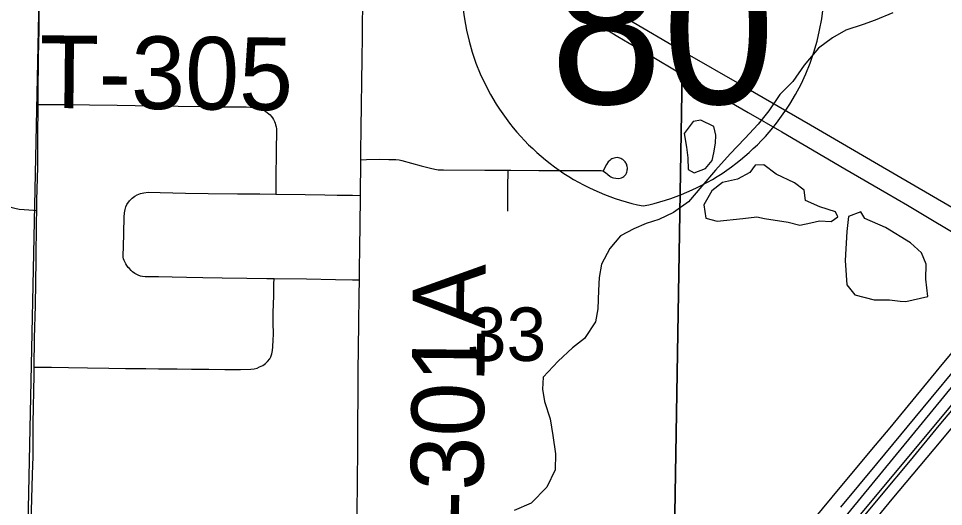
# Model space of a CAD drawing. Extents: x 0 to 34, y 0 to 22.
# Drawn here: x 4.977 to 5.701, y 18.001 to 18.383 of the extents above; entities that cross this region are included whole.
import ezdxf

# ---------------------------------------------------------------- set-up
doc = ezdxf.new("R2010")
doc.units = 0
for name, color, linetype in [('GM_X_Corporation', 7, 'Continuous'), ('GM_X_Interchange_Ramps', 7, 'Continuous'), ('GM_X_Interstate_Route', 7, 'Continuous'), ('GM_X_Interstate_Shield', 7, 'Continuous'), ('GM_X_Minor_Lake', 7, 'Continuous'), ('GM_X_Minor_River', 7, 'Continuous'), ('GM_X_Section_Text', 7, 'Continuous'), ('GM_X_Township_Road', 7, 'Continuous'), ('GM_X_Township_Road_Text', 7, 'Continuous'), ('SH_Text', 7, 'Continuous')]:
    doc.layers.add(name, color=color, linetype=linetype)

msp = doc.modelspace()

# ---------------------------------------------------------------- linework, layer by layer
at = {"layer": 'GM_X_Corporation'}
for points in [[(5.75551, 18.89463), (5.99643, 18.88937), (6.50454, 18.87812), (6.49696, 17.87536), (5.48857, 17.88606), (5.49728, 18.40367), (5.50661, 18.89778)], [(5.24691, 18.40433), (5.49728, 18.40367), (5.48857, 17.88606), (4.98239, 17.89994), (4.99301, 18.41185)]]:
    msp.add_lwpolyline(points, close=True, dxfattribs=at)
msp.add_lwpolyline([(5.99893, 18.4296), (5.78524, 18.17482), (5.54192, 17.88304), (5.48185, 17.80886), (5.23248, 17.50716), (5.22686, 17.3672), (5.22496, 16.95635), (5.22215, 16.70979), (5.22146, 16.56588), (5.21817, 16.55274), (5.37026, 16.47), (5.47076, 16.41368), (5.47403, 16.41182), (5.61911, 16.32752), (5.62516, 16.32291), (5.6296, 16.31864), (5.63403, 16.31234), (5.7366, 16.25444)], dxfattribs=at)
at = {"layer": 'GM_X_Interchange_Ramps'}
for points in [[(5.83605, 18.27645), (5.83301, 18.27283), (5.82451, 18.26286), (5.8176, 18.25475), (5.79481, 18.228), (5.77062, 18.19854), (5.75986, 18.18544), (5.75339, 18.17756), (5.74036, 18.16172), (5.69711, 18.10958), (5.65876, 18.06306), (5.64442, 18.04589), (5.61338, 18.00866), (5.6058, 17.9996), (5.59421, 17.9858), (5.58823, 17.97865), (5.56479, 17.95044), (5.52117, 17.89778), (5.51811, 17.89404), (5.51142, 17.88586), (5.49638, 17.86747), (5.48497, 17.85314)], [(5.61615, 17.95335), (5.63408, 17.97512), (5.6606, 18.00724), (5.69326, 18.0464), (5.73305, 18.09361)]]:
    msp.add_lwpolyline(points, dxfattribs=at)
at = {"layer": 'GM_X_Interstate_Route'}
for points in [[(5.37894, 18.40839), (5.3824, 18.40637), (5.40605, 18.39261), (5.43285, 18.37685), (5.4457, 18.36926), (5.45911, 18.36142), (5.47517, 18.35192), (5.4902, 18.34316), (5.54771, 18.3097), (5.57406, 18.29442), (5.62344, 18.26555), (5.65628, 18.24658), (5.67238, 18.23714), (5.69219, 18.22544), (5.74567, 18.19374), (5.75986, 18.18544), (5.76924, 18.17995), (5.77465, 18.17679), (5.77902, 18.17422)], [(5.45017, 18.38473), (5.50003, 18.35547), (5.54105, 18.332), (5.59647, 18.29992), (5.64972, 18.26906), (5.70396, 18.23742), (5.73834, 18.2174), (5.762, 18.2037), (5.77062, 18.19854), (5.77999, 18.19292), (5.79026, 18.18677), (5.79578, 18.18347), (5.8036, 18.1788), (5.81876, 18.16973), (5.82388, 18.16667), (5.84053, 18.15697), (5.85502, 18.14851), (5.86254, 18.14412), (5.93122, 18.10394), (5.93261, 18.10312)], [(5.54316, 17.87915), (5.54827, 17.88532), (5.55497, 17.89342), (5.57654, 17.91947), (5.62105, 17.97302), (5.65207, 18.0103), (5.67475, 18.03752), (5.69737, 18.06478), (5.70847, 18.07819), (5.71323, 18.08394), (5.72326, 18.09579), (5.75203, 18.13088), (5.76641, 18.14804), (5.77029, 18.15271)], [(5.62043, 18.00089), (5.64859, 18.03488), (5.69101, 18.08612), (5.72912, 18.13206)]]:
    msp.add_lwpolyline(points, dxfattribs=at)
at = {"layer": 'GM_X_Interstate_Shield'}
for centre, start, end in [((5.50098, 18.41053), 165.80665, 258.46304), ((5.42995, 18.41053), 281.53696, 14.19335)]:
    msp.add_arc(centre, 0.17756, start, end, dxfattribs=at)
at = {"layer": 'GM_X_Minor_Lake'}
for p, q in [((5.5209, 18.27823), (5.52213, 18.28581)), ((5.55463, 18.22809), (5.56065, 18.22687)), ((5.65845, 18.16301), (5.66672, 18.16218))]:
    msp.add_line(p, q, dxfattribs=at)
for points in [[(5.52213, 18.28581), (5.52258, 18.29187), (5.52078, 18.29873), (5.51065, 18.30379), (5.50459, 18.30273), (5.49767, 18.29333), (5.49942, 18.28268), (5.50044, 18.27431), (5.50071, 18.2652), (5.50558, 18.26248), (5.51431, 18.26579), (5.51968, 18.27217), (5.5209, 18.27823)], [(5.56065, 18.22687), (5.57913, 18.22398), (5.58817, 18.22159), (5.59688, 18.22338), (5.60369, 18.22481), (5.61276, 18.22432), (5.61809, 18.22805), (5.61625, 18.23187), (5.60384, 18.23582), (5.59257, 18.24089), (5.59154, 18.24888), (5.58406, 18.25466), (5.56979, 18.2613), (5.56006, 18.26863), (5.55326, 18.26834), (5.54903, 18.26269), (5.53952, 18.2575), (5.52777, 18.25499), (5.51937, 18.24827), (5.51319, 18.23734), (5.51457, 18.22707), (5.52361, 18.22468), (5.54365, 18.2267), (5.55463, 18.22809)], [(5.66672, 18.16218), (5.67126, 18.16171), (5.68831, 18.16567), (5.68697, 18.17935), (5.68713, 18.19112), (5.68346, 18.1999), (5.67487, 18.2076), (5.65538, 18.21961), (5.63923, 18.22664), (5.6359, 18.232), (5.62641, 18.22832), (5.62512, 18.21657), (5.62369, 18.19381), (5.62496, 18.17482), (5.63128, 18.16715), (5.64634, 18.16316), (5.65845, 18.16301)]]:
    msp.add_lwpolyline(points, dxfattribs=at)
at = {"layer": 'GM_X_Minor_River'}
msp.add_lwpolyline([(5.66095, 18.38769), (5.64728, 18.38179), (5.63779, 18.37849), (5.62413, 18.37411), (5.61386, 18.36816), (5.6028, 18.35995), (5.59167, 18.3468), (5.58282, 18.33401), (5.57248, 18.32389), (5.56401, 18.31109), (5.55556, 18.30057), (5.54522, 18.28931), (5.53373, 18.27731), (5.52223, 18.26455), (5.51149, 18.25216), (5.50113, 18.23976), (5.48932, 18.23156), (5.47791, 18.22601), (5.46805, 18.22272), (5.45817, 18.21867), (5.4479, 18.2131), (5.43946, 18.20334), (5.43288, 18.19089), (5.43124, 18.18067), (5.43073, 18.17043), (5.43016, 18.15601), (5.42814, 18.14578), (5.41967, 18.13298), (5.41013, 18.12551), (5.39904, 18.11502), (5.38717, 18.10265), (5.38667, 18.09316), (5.38843, 18.08365), (5.39279, 18.06993), (5.39489, 18.057), (5.39697, 18.04255), (5.39681, 18.03002), (5.39021, 18.01644), (5.37796, 18.00407), (5.36467, 17.99816)], dxfattribs=at)
at = {"layer": 'GM_X_Township_Road'}
for points in [[(4.99184, 18.31605), (4.99187, 18.32413), (4.99212, 18.35301), (4.9927, 18.37431), (4.99285, 18.38649), (4.99312, 18.40671), (4.99325, 18.41176)], [(5.2446, 18.27277), (5.24467, 18.27876), (5.24489, 18.29752), (5.24554, 18.35176), (5.24579, 18.36892), (5.24596, 18.38033), (5.24645, 18.40256), (5.24657, 18.40786)], [(4.9908, 18.23305), (4.9909, 18.24112), (4.99175, 18.26693), (4.99174, 18.28949), (4.99184, 18.31605)], [(4.99184, 18.31605), (4.99887, 18.316), (5.01327, 18.31588), (5.03219, 18.31574), (5.05388, 18.31539), (5.06782, 18.31515), (5.08328, 18.31488), (5.10154, 18.31457), (5.1203, 18.31426), (5.13238, 18.31416), (5.14489, 18.31406), (5.15485, 18.31398), (5.1583, 18.3139), (5.16118, 18.31373), (5.16422, 18.31316), (5.16685, 18.31226), (5.16866, 18.31143), (5.17022, 18.31045), (5.17132, 18.30967), (5.17254, 18.30871), (5.17355, 18.30775), (5.17446, 18.30669), (5.17533, 18.30558), (5.17613, 18.30427), (5.17689, 18.30263), (5.1775, 18.30123), (5.17785, 18.30002), (5.17821, 18.2985), (5.17841, 18.29688), (5.17851, 18.2938), (5.17827, 18.2815), (5.17822, 18.27422), (5.17797, 18.26319), (5.17798, 18.24903), (5.17798, 18.24586)], [(5.24346, 18.17852), (5.24356, 18.18589), (5.24381, 18.20505), (5.24401, 18.2206), (5.24432, 18.24486), (5.24441, 18.25392), (5.2445, 18.26288), (5.2446, 18.27277)], [(5.2446, 18.27277), (5.24888, 18.27285), (5.2593, 18.27305), (5.26649, 18.27299), (5.27186, 18.27286), (5.27451, 18.27254), (5.27652, 18.27209), (5.29167, 18.26796), (5.29898, 18.26601), (5.30245, 18.26529), (5.30512, 18.2649), (5.30695, 18.26478), (5.3093, 18.26471), (5.3415, 18.26444), (5.35985, 18.26445)], [(5.35985, 18.26445), (5.36203, 18.26445), (5.3838, 18.2644), (5.40495, 18.26427), (5.42047, 18.26421), (5.42799, 18.26419), (5.43065, 18.26419), (5.43258, 18.26419), (5.43368, 18.26403), (5.43486, 18.26352), (5.436, 18.26272), (5.43793, 18.26112), (5.43945, 18.2599), (5.44019, 18.25943), (5.44118, 18.25889), (5.4423, 18.25851), (5.44417, 18.25817), (5.44589, 18.25813), (5.44745, 18.2583), (5.44857, 18.25869), (5.44973, 18.25918), (5.45057, 18.25973), (5.45128, 18.26042), (5.452, 18.26121), (5.45251, 18.26209), (5.45284, 18.26302), (5.45303, 18.26401), (5.45318, 18.26483), (5.4533, 18.26563), (5.4533, 18.26643), (5.45313, 18.26732), (5.45291, 18.2682), (5.45267, 18.26892), (5.45231, 18.26974), (5.45195, 18.27039), (5.45138, 18.27112), (5.45094, 18.27166), (5.45019, 18.27232), (5.44964, 18.27279), (5.44878, 18.27328), (5.44816, 18.27363), (5.44725, 18.27398), (5.44635, 18.27422), (5.44517, 18.27435), (5.44399, 18.27423), (5.44294, 18.27401), (5.44176, 18.27368), (5.44109, 18.27338), (5.44025, 18.27292), (5.43936, 18.27224), (5.43822, 18.27106), (5.43675, 18.26887), (5.43418, 18.26411)], [(5.35955, 18.23245), (5.35961, 18.23869), (5.35966, 18.24391), (5.35972, 18.24978), (5.35976, 18.25452), (5.35982, 18.26058), (5.35985, 18.26445)], [(4.86158, 18.24199), (4.86602, 18.24195), (4.8765, 18.24187), (4.89623, 18.24171), (4.91309, 18.24158), (4.92732, 18.24146), (4.93698, 18.24138), (4.94551, 18.24154), (4.95077, 18.2413), (4.95438, 18.24113), (4.9576, 18.24056), (4.95949, 18.2399), (4.96154, 18.23908), (4.96617, 18.23708), (4.97051, 18.23554), (4.97372, 18.23472), (4.97701, 18.23415), (4.98088, 18.23382), (4.98828, 18.23325), (4.9908, 18.23305)], [(5.06063, 18.19115), (5.06021, 18.19179), (5.0592, 18.19382), (5.05881, 18.19506), (5.0586, 18.19646), (5.0585, 18.19833), (5.05868, 18.20426), (5.05904, 18.21556), (5.05934, 18.22788), (5.05957, 18.2313), (5.05996, 18.2338), (5.06051, 18.23591), (5.06136, 18.23778), (5.06347, 18.24051), (5.06557, 18.24261), (5.0676, 18.24417), (5.06954, 18.24527), (5.07196, 18.2462), (5.07469, 18.24683), (5.07804, 18.24722), (5.08747, 18.24699), (5.10742, 18.24653), (5.12512, 18.24636), (5.14788, 18.24615), (5.1655, 18.24598), (5.17798, 18.24586)], [(5.17798, 18.24586), (5.20093, 18.24547), (5.21647, 18.24525), (5.22599, 18.24512), (5.23814, 18.24494), (5.24432, 18.24486)], [(4.98887, 18.11054), (4.98921, 18.1331), (4.98985, 18.1587), (4.99026, 18.19449), (4.99069, 18.22355), (4.9908, 18.23305)], [(5.17662, 18.17951), (5.17086, 18.17958), (5.15535, 18.17983), (5.13606, 18.18017), (5.12079, 18.18044), (5.108, 18.18066), (5.09693, 18.18082), (5.08617, 18.18098), (5.07777, 18.18106), (5.07565, 18.18112), (5.07358, 18.1814), (5.07199, 18.18174), (5.07035, 18.18228), (5.0691, 18.18283), (5.06762, 18.18361), (5.06591, 18.18493), (5.06466, 18.18618), (5.06341, 18.1875), (5.06252, 18.18848), (5.06148, 18.18988), (5.06063, 18.19115)], [(4.98887, 18.11054), (4.993, 18.11048), (5.00234, 18.11034), (5.0158, 18.11014), (5.03052, 18.10993), (5.04727, 18.10968), (5.06035, 18.1095), (5.07622, 18.10926), (5.08623, 18.10917), (5.10085, 18.10904), (5.11211, 18.10894), (5.12567, 18.10883), (5.13799, 18.10871), (5.15023, 18.10861), (5.15831, 18.1088), (5.16108, 18.1092), (5.16348, 18.10973), (5.16529, 18.11057), (5.16781, 18.1118), (5.16983, 18.11325), (5.17147, 18.11488), (5.17319, 18.1169), (5.17416, 18.11864), (5.17483, 18.12085), (5.17531, 18.12335), (5.17569, 18.12624), (5.17598, 18.13172), (5.17607, 18.13586), (5.17588, 18.14567), (5.17605, 18.15327), (5.17633, 18.16635), (5.17654, 18.17559), (5.17662, 18.17951)], [(5.24346, 18.17852), (5.23793, 18.17861), (5.22467, 18.17884), (5.2019, 18.17924), (5.17662, 18.17951)], [(5.24034, 17.91932), (5.24043, 17.92759), (5.24054, 17.93516), (5.24065, 17.94248), (5.24076, 17.9498), (5.24087, 17.95819), (5.24099, 17.96607), (5.24116, 17.97629), (5.24156, 17.99982), (5.24186, 18.01696), (5.24197, 18.02691), (5.24227, 18.03995), (5.24225, 18.07161), (5.24241, 18.08336), (5.24257, 18.10695), (5.2429, 18.14426), (5.24327, 18.16664), (5.24346, 18.17852)], [(4.9867, 17.99193), (4.98674, 17.99797), (4.98752, 18.02638), (4.98795, 18.04048), (4.98815, 18.06629), (4.98878, 18.10447), (4.98887, 18.11054)]]:
    msp.add_lwpolyline(points, dxfattribs=at)
at = {"layer": 'SH_Text'}
msp.add_lwpolyline([(3.99293, 16.05737), (4.3255, 16.52675), (4.57529, 16.84083), (4.85248, 17.10757), (5.01711, 17.27058), (5.11699, 17.38197), (5.24033, 17.52767), (5.4467, 17.77753), (5.74271, 18.13817), (6.17725, 18.65894), (6.37399, 18.89616), (6.60804, 19.17492), (6.883, 19.50486), (7.02018, 19.66742)], dxfattribs=at)

# ---------------------------------------------------------------- texts
at = {"layer": 'GM_X_Interstate_Shield'}
msp.add_text('80', height=0.118371, dxfattribs=at).set_placement((5.39272, 18.31646))
at = {"layer": 'GM_X_Section_Text'}
msp.add_text('33', height=0.041856, rotation=0.00001, dxfattribs=at).set_placement((5.32749, 18.11529))
at = {"layer": 'GM_X_Township_Road_Text'}
for s, rotation, p in [('T-305', 359.43941, (4.99279, 18.31329)), ('T-301A', 89.36426, (5.33954, 17.94188))]:
    msp.add_text(s, height=0.056818, rotation=rotation, dxfattribs=at).set_placement(p)

doc.saveas('drawing.dxf')
